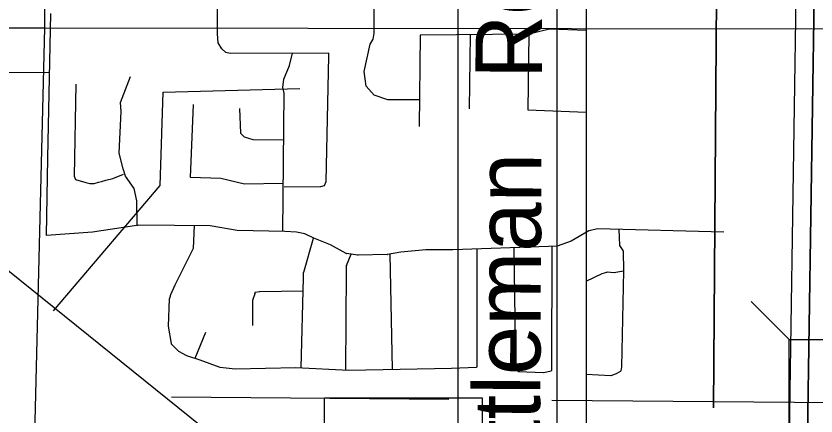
# Model space of a CAD drawing. Extents: x 408847 to 817539, y 923858 to 1151780.
# Drawn here: x 505322 to 510743, y 1081579 to 1084288 of the extents above; entities that cross this region are included whole.
import ezdxf

# ---------------------------------------------------------------- set-up
doc = ezdxf.new("R2010")
doc.units = 0
for name, color, linetype in [('Bridges', 7, 'Continuous'), ('Interstate Divided Highway Outline and Fill', 7, 'Continuous'), ('Level 11', 7, 'Continuous'), ('Level 4', 7, 'Continuous'), ('Local Roads Improved', 7, 'Continuous'), ('Local Roads Paved', 7, 'Continuous'), ('Masks for Road Features', 7, 'Continuous'), ('Masks for Text', 7, 'Continuous'), ('Narrow River Creek and Branch and Slough', 7, 'Continuous'), ('Section Lines', 7, 'Continuous')]:
    doc.layers.add(name, color=color, linetype=linetype)

msp = doc.modelspace()

# ---------------------------------------------------------------- linework, layer by layer
at = {"layer": 'Bridges'}
msp.add_line((510559.9, 1082097.7), (510303.9, 1082353.7), dxfattribs=at)
msp.add_lwpolyline([(510559.9, 1081085.7), (510559.9, 1082097.7), (510815.9, 1082097.7), (510815.9, 1081085.7)], close=True, dxfattribs=at)
at = {"layer": 'Interstate Divided Highway Outline and Fill'}
msp.add_line((510607, 1084517.7), (510531, 1079543.2), dxfattribs=at)
at = {"layer": 'Level 4'}
for p, q in [((510732, 1084515.8), (510656, 1079541.2)), ((510656, 1079541.2), (510732, 1084515.8))]:
    msp.add_line(p, q, dxfattribs=at)
at = {"layer": 'Local Roads Improved'}
for p, q in [((505537.6, 1083327.6), (505557.5, 1084304.1)), ((505529.3, 1082801.2), (505537.6, 1083327.6)), ((509203.5, 1082833), (509084.4, 1082763.2)), ((509261.5, 1082845.6), (509204.6, 1082833.5)), ((510118.3, 1082825), (509262.4, 1082845.7)), ((507453, 1082738.2), (507339.8, 1082783.3)), ((509083.7, 1082762.8), (508989.4, 1082730)), ((507560.1, 1082680.5), (507453.4, 1082738)), ((508098.4, 1082704.9), (507929.1, 1082688.4)), ((508281.4, 1082705), (508098.8, 1082705)), ((508930.9, 1082725.7), (508281.4, 1082705)), ((508988.4, 1082729.8), (508931, 1082725.7)), ((507639, 1082667.8), (507561.4, 1082680)), ((507837.6, 1082671.8), (507639.7, 1082667.7)), ((507928.8, 1082688.4), (507838.2, 1082671.9))]:
    msp.add_line(p, q, dxfattribs=at)
msp.add_lwpolyline([(507339.8, 1082783.3), (507278.8, 1082813.4), (507222.3, 1082824.5), (507142.7, 1082827.8), (506820.7, 1082834.4), (506638.1, 1082867.6), (506153.4, 1082871), (505841.4, 1082824.5), (505529.3, 1082801.2)], dxfattribs=at)
for centre, start, end in [((509205.5, 1082829.6), 102.1002, 120.3908), ((509262.3, 1082841.7), 88.6157, 102.1002), ((509082.4, 1082766.6), 289.1873, 300.3908), ((507451.5, 1082734.4), 61.6881, 68.2259), ((508098.8, 1082701), 90.0154, 95.5748), ((508930.8, 1082729.7), 271.8249, 274.0875), ((508988.1, 1082733.8), 274.0875, 289.1873), ((507562, 1082684), 241.6881, 261.0233), ((507639.6, 1082671.7), 261.0233, 271.194), ((507837.5, 1082675.8), 271.194, 280.3095), ((507929.5, 1082684.4), 95.5748, 100.3095)]:
    msp.add_arc(centre, 4, start, end, dxfattribs=at)
at = {"layer": 'Local Roads Paved'}
for p, q in [((508399.2, 1084161), (508392.5, 1083659.8)), ((505549.2, 1083903.9), (504413.9, 1083907.2)), ((506530.2, 1082868.4), (506522.3, 1082714.1)), ((509406.8, 1082842.2), (509410.1, 1082735.9)), ((507271.3, 1082552.4), (507338.6, 1082783.9)), ((506521.9, 1082712.5), (506398.2, 1082465)), ((508446.9, 1081914.1), (508447, 1082710.3)), ((508695.1, 1082718.2), (508707.5, 1081911.3)), ((508951.7, 1081888.6), (508955.9, 1082727.5)), ((509410.8, 1082733.7), (509434.7, 1082699.6)), ((509435.4, 1082697.4), (509439, 1082561.4)), ((507561, 1082598.1), (507592.7, 1082675.1)), ((507854.5, 1082676), (507871.2, 1081894.8)), ((507560.7, 1082560.1), (507560.7, 1082596.6)), ((507271.1, 1082514.6), (507271.1, 1082551.2)), ((507556.5, 1081890.5), (507560.7, 1082560.1)), ((509185.9, 1082492.5), (509294.4, 1082543.2)), ((509294.8, 1082543.4), (509326.3, 1082553.9)), ((509327.9, 1082554.1), (509373.5, 1082550.5)), ((509374.5, 1082550.6), (509435.4, 1082561.3)), ((509439, 1082561.2), (509424.5, 1081911.4)), ((507254.4, 1081904.4), (507271.1, 1082514.5)), ((506398.1, 1082464.8), (506369.3, 1082398.8)), ((506360.9, 1082373.3), (506352.7, 1082188)), ((506369.2, 1082398.5), (506361.1, 1082374.4)), ((506939.9, 1082406.3), (506923.8, 1082362.1)), ((506940.2, 1082411.7), (506940.2, 1082407.6)), ((506973, 1082419.3), (506943.7, 1082415.7)), ((507267, 1082423.5), (506973.5, 1082419.4)), ((506923.6, 1082360.7), (506923.6, 1082191.7)), ((506352.7, 1082187.1), (506373.1, 1082068.8)), ((506535.5, 1081970.2), (506609.2, 1082146.2)), ((506374.3, 1082066.6), (506422.6, 1082018.3)), ((506423.5, 1082017.6), (506476.5, 1081989.1)), ((506477.1, 1081988.8), (506567.7, 1081959.9)), ((506567.9, 1081959.9), (506703.9, 1081910.4)), ((506704.8, 1081910.2), (506807.5, 1081897.9)), ((506808, 1081897.8), (507217.2, 1081906.1)), ((507217.5, 1081906.1), (507577.2, 1081889.6)), ((507577.4, 1081889.6), (508272.3, 1081902)), ((508272.3, 1081902), (508443.1, 1081910.1)), ((508708.1, 1081909.4), (508723, 1081883.2)), ((508898.4, 1081873.2), (508948.6, 1081884.7)), ((509424.5, 1081911), (509421.2, 1081884.3)), ((508726.3, 1081881.2), (508897.3, 1081873.1)), ((509351.4, 1081849.9), (509185.9, 1081860.6)), ((509388.2, 1081864.2), (509353.2, 1081850.2)), ((509419.2, 1081881.3), (509388.7, 1081864.4))]:
    msp.add_line(p, q, dxfattribs=at)
for points in [[(508910.3, 1092256), (509058.7, 1091938), (509313.1, 1091704.8), (509588.7, 1091302), (509609.9, 1091026.4), (509588.7, 1090729.6), (509546.3, 1089012.3), (509228.3, 1088482.3), (509185.9, 1088079.5), (509185.9, 1078242.4)], [(507139.4, 1083130), (507388.3, 1083133.3), (507411.6, 1083140), (507424.8, 1083166.6), (507441.4, 1084016.8), (507441.4, 1084036.7), (506774.2, 1084033.4), (506744.3, 1084040), (506717.8, 1084066.6), (506691.2, 1084106.5), (506687.9, 1084166.3), (506687.9, 1084495.1), (506658, 1084588), (506608.2, 1084624.6), (506445.5, 1084647.8), (506249.7, 1084647.8), (506110.2, 1084677.7), (506004, 1084681), (505552.6, 1084694.6)], [(508053.9, 1083719.5), (507841.5, 1083719.5), (507748.5, 1083752.8), (507695.4, 1083812.5), (507682.1, 1083912.2), (507722, 1084098.2), (507741.9, 1084131.4), (507748.5, 1084171.2), (507748.5, 1084342.1)], [(509185.9, 1084188.9), (508937, 1084197.8), (508797.5, 1084164.6), (508060.6, 1084157.9), (508053.9, 1083540.2)], [(508797.6, 1084164.6), (508790.9, 1083653.1), (509185.9, 1083635.6)], [(507129.3, 1082828.1), (507139.4, 1083764.4), (507129.4, 1083804.2), (507136, 1083860.7), (507175.9, 1083953.7), (507194.5, 1084035.5)], [(506143.4, 1082867.6), (506140.1, 1083037), (506123.5, 1083120.1), (506063.8, 1083203.1), (506047.2, 1083252.9), (506020.6, 1083359.2), (506033.9, 1083641.5), (506030.6, 1083701.3), (506097, 1083877.3)], [(505728.5, 1083827.5), (505715.2, 1083203.1), (505725.2, 1083179.8), (505794.9, 1083159.9), (505821.4, 1083153.3), (505851.3, 1083153.3), (505881.2, 1083163.2), (505901.1, 1083166.6), (505931, 1083176.5), (505977.5, 1083186.5), (506050.5, 1083216.4)], [(507129.4, 1083153.3), (506870.5, 1083150), (506711.1, 1083186.5), (506505.3, 1083193.1), (506525.2, 1083688)], [(506837.3, 1083661.4), (506843.9, 1083495.4), (506867.1, 1083468.8), (506926.9, 1083452.2), (507136, 1083448.6)]]:
    msp.add_lwpolyline(points, dxfattribs=at)
for centre, start, end in [((506518.3, 1082714.3), 333.4456, 357.0657), ((509414.1, 1082736), 181.7349, 214.9795), ((509431.4, 1082697.3), 1.5067, 34.9795), ((507564.7, 1082596.6), 157.6293, 180), ((507275.1, 1082551.2), 163.787, 180), ((507556.7, 1082560.1), 359.6398, 0), ((509296.1, 1082539.6), 108.443, 115.0271), ((509327.6, 1082550.1), 85.5993, 108.443), ((509373.8, 1082554.5), 265.5993, 280.0125), ((509435, 1082561.3), 358.7276, 1.5067), ((507267.1, 1082514.6), 358.4314, 0), ((506401.8, 1082463.2), 153.4456, 156.3804), ((506364.9, 1082373.1), 161.5731, 177.4564), ((506373, 1082397.2), 156.3804, 161.5731), ((506936.2, 1082407.6), 340.0255, 0), ((506944.2, 1082411.7), 97.1283, 180), ((506973.5, 1082415.4), 90.8073, 97.1283), ((506927.6, 1082360.7), 160.0255, 180), ((506356.7, 1082187.8), 177.4564, 189.7779), ((506377.1, 1082069.5), 189.7779, 224.9867), ((506425.4, 1082021.1), 224.9867, 241.6881), ((506478.4, 1081992.6), 241.6881, 252.3422), ((506566.5, 1081956.1), 70.0083, 72.3422), ((506705.3, 1081914.2), 250.0083, 263.1541), ((506808, 1081901.8), 263.1541, 271.1579), ((507217.3, 1081902.1), 87.3663, 91.1579), ((507577.3, 1081893.6), 267.3663, 271.0235), ((508442.9, 1081914.1), 272.7311, 359.9961), ((508711.5, 1081911.4), 180.881, 209.7334), ((508947.7, 1081888.6), 283.0005, 359.7137), ((509417.2, 1081884.8), 299.0659, 352.8783), ((509420.5, 1081911.5), 352.8783, 358.7276), ((508726.5, 1081885.2), 209.7334, 267.2724), ((508897.5, 1081877.1), 267.2724, 283.0005), ((509351.7, 1081853.9), 266.3069, 291.8106), ((509386.7, 1081867.9), 291.8106, 299.0659)]:
    msp.add_arc(centre, 4, start, end, dxfattribs=at)
at = {"layer": 'Masks for Road Features'}
msp.add_lwpolyline([(508317.8, 1085448.3), (508986.2, 1085448.3), (508986.2, 1080660.9), (508317.8, 1080660.9)], close=True, dxfattribs=at)
at = {"layer": 'Masks for Text'}
msp.add_lwpolyline([(507412, 1081702.8), (508480, 1081702.8), (508480, 1080901.3), (507412, 1080901.3)], close=True, dxfattribs=at)
at = {"layer": 'Narrow River Creek and Branch and Slough'}
for p, q in [((498579.5, 1087942.7), (509384.5, 1079255.1)), ((510075.2, 1085559.5), (510049.2, 1081633.5)), ((510049.2, 1081633.5), (510075.2, 1085559.5)), ((506319.4, 1083771.7), (507244.3, 1083797.7)), ((506299.4, 1083139), (506319.4, 1083771.7)), ((505576.7, 1082290.2), (506299.4, 1083139)), ((506375.5, 1081707.6), (508255.2, 1081691.9)), ((508952.6, 1081686), (510922, 1081669.6))]:
    msp.add_line(p, q, dxfattribs=at)
at = {"layer": 'Section Lines'}
for p, q in [((505517.6, 1084207.5), (505542, 1089619.2)), ((500020.7, 1084213.2), (505517.6, 1084207.5)), ((505367.2, 1078058.9), (505517.6, 1084207.5)), ((505517.6, 1084207.5), (510963.3, 1084201.8))]:
    msp.add_line(p, q, dxfattribs=at)

# ---------------------------------------------------------------- texts
at = {"layer": 'Level 11'}
msp.add_text('Cattleman   Rd.', height=450, rotation=89.7023, dxfattribs=at).set_placement((508867.9, 1080616.9))

doc.saveas('drawing.dxf')
